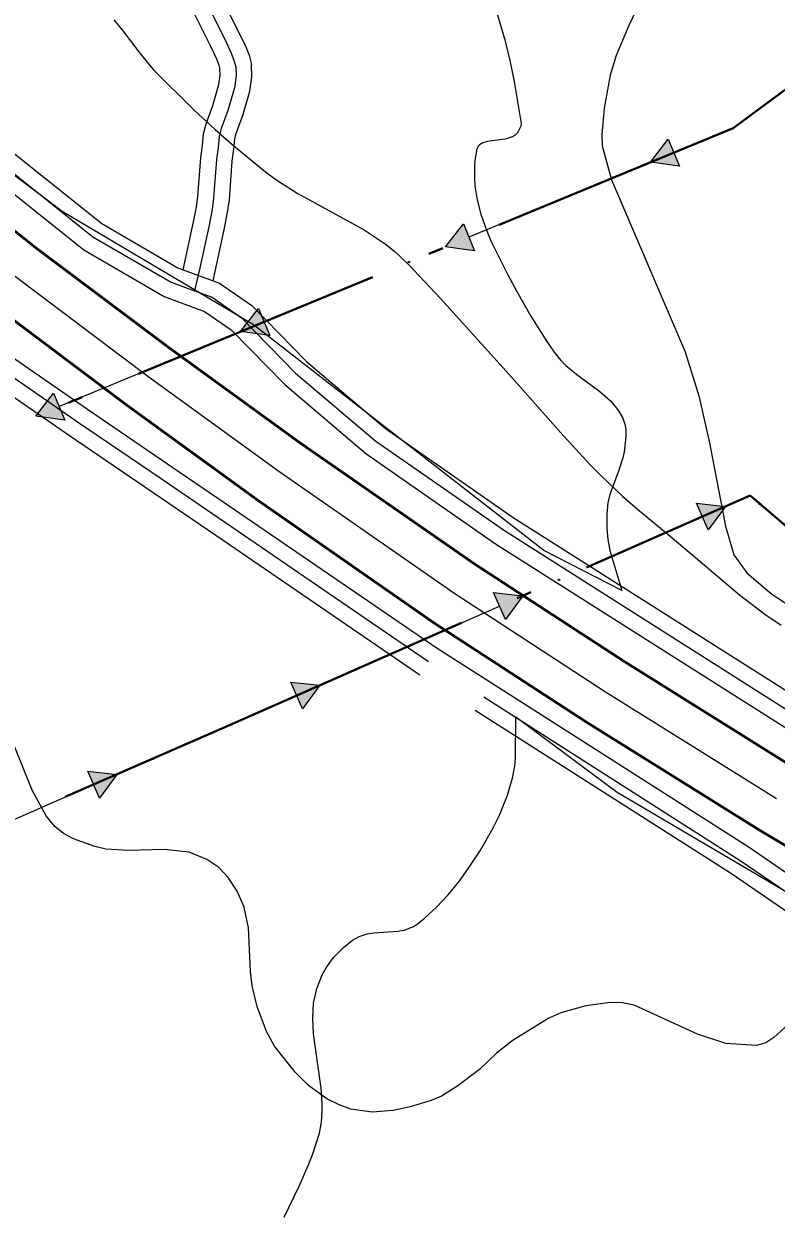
# Model space of a CAD drawing. Extents: x -64005 to -55000, y -89025 to -80000.
# Drawn here: x -57941 to -57465, y -83877 to -83126 of the extents above; entities that cross this region are included whole.
import ezdxf

# ---------------------------------------------------------------- set-up
doc = ezdxf.new("R2010")
doc.units = 0
doc.header["$LTSCALE"] = 32
doc.linetypes.add('DOT_DASHED', pattern=[7.7, 5, -1.2, 0.3, -1.2])
doc.linetypes.add('LONG_DASHED', pattern=[7.5, 6, -1.5])
for name, color, linetype, lineweight in [('1', 7, 'Continuous', 25), ('18', 7, 'Continuous', 25), ('2', 7, 'Continuous', 25), ('24', 7, 'Continuous', 25), ('39', 7, 'LONG_DASHED', 25), ('6', 7, 'Continuous', 25), ('8', 7, 'Continuous', 25)]:
    doc.layers.add(name, color=color, linetype=linetype, lineweight=lineweight)

msp = doc.modelspace()

# ---------------------------------------------------------------- hatches: boundary and pattern name
at = {"layer": '18'}
for points in [[(-57526.55, -83215.87), (-57544.89, -83213.44), (-57533.61, -83198.77)], [(-57655.93, -83269.35), (-57674.27, -83266.92), (-57663, -83252.25)], [(-57785.32, -83322.82), (-57803.65, -83320.39), (-57792.38, -83305.72)], [(-57914.7, -83376.3), (-57933.04, -83373.87), (-57921.77, -83359.2)], [(-57515.85, -83428.76), (-57497.46, -83430.76), (-57508.38, -83445.69)], [(-57643.94, -83485.27), (-57625.55, -83487.27), (-57636.47, -83502.2)], [(-57772.03, -83541.78), (-57753.64, -83543.78), (-57764.56, -83558.71)], [(-57900.21, -83598.02), (-57881.82, -83600.07), (-57892.79, -83614.97)]]:
    msp.add_hatch(color=256, dxfattribs=at).paths.add_polyline_path(points)

# ---------------------------------------------------------------- linework, layer by layer
at = {"layer": '1'}
for points in [[(-57533.94, -83075.26), (-57558.49, -83127.02), (-57566.53, -83146.07), (-57570.26, -83158.36), (-57574.1, -83179.32), (-57575.63, -83196.19), (-57575.43, -83203.12), (-57569.51, -83224.63), (-57522.91, -83333.18), (-57514.34, -83360.86), (-57507.67, -83390.66), (-57497.6, -83443.29), (-57492.28, -83461.36), (-57483.95, -83472.78), (-57468.24, -83486.13), (-57447.25, -83499.94)], [(-57457.74, -83757.88), (-57466.99, -83766.31), (-57472.11, -83769.63), (-57477.97, -83771.23), (-57497.3, -83770.05), (-57515.29, -83764.05), (-57555.18, -83745.75), (-57562.59, -83744.31), (-57570.32, -83744.22), (-57585.69, -83746.33), (-57601.52, -83750.59), (-57609.15, -83754.03), (-57631.65, -83767.96), (-57642, -83776.05), (-57652.82, -83786.36), (-57666.53, -83796.76), (-57676.87, -83803.2), (-57683.32, -83806.04), (-57696.57, -83810.12), (-57707.31, -83812.3), (-57720.67, -83813.4), (-57734.12, -83811.52), (-57741.54, -83808.86), (-57749.22, -83804.91), (-57760.74, -83796.45), (-57769.23, -83788.2), (-57782.32, -83771.65), (-57787.34, -83762.38), (-57793.2, -83746.56), (-57796.34, -83733.58), (-57797.5, -83724.5), (-57798.63, -83696.94), (-57801.51, -83683.91), (-57805.79, -83673.86), (-57811.46, -83665.15), (-57817.4, -83658.87), (-57824.94, -83653.71), (-57836.25, -83649.24), (-57852.01, -83647.43), (-57874.57, -83648.14), (-57888.85, -83647.26), (-57895.79, -83645.62), (-57909.2, -83640.82), (-57915.43, -83637.48), (-57921, -83633.01), (-57926.34, -83626.28), (-57935.38, -83609.98), (-57946.74, -83581.91)]]:
    msp.add_lwpolyline(points, dxfattribs=at)
at = {"layer": '18'}
for p, q in [((-57591.09, -83232.54), (-57659.47, -83260.8)), ((-57720.48, -83286.01), (-57788.85, -83314.27)), ((-57849.86, -83339.49), (-57918.23, -83367.75)), ((-57579.8, -83467.08), (-57512.12, -83437.22)), ((-57707.89, -83523.6), (-57640.21, -83493.73)), ((-57964.27, -83636.15), (-57896.5, -83606.49))]:
    msp.add_line(p, q, dxfattribs=at)
at = {"layer": '18', "linetype": 'DOT_DASHED', "lineweight": 40}
for points in [[(-55000.81, -81341.27), (-57492.65, -83191.85), (-58506.34, -83610.82), (-59176.97, -83888), (-59245.7, -83916.4), (-60498.5, -84434.2), (-61697.45, -84700.56), (-63379.7, -85074.29), (-63500.32, -85101.08), (-63736.4, -85153.53), (-64000, -85168.65)], [(-58347.94, -83807.01), (-58140.14, -83713.09), (-57810.62, -83568.92), (-57481.99, -83423.93), (-57228.38, -83640.73)]]:
    msp.add_lwpolyline(points, dxfattribs=at)
at = {"layer": '18'}
for points in [[(-57465.77, -83171.89), (-57492.65, -83191.85), (-57530.08, -83207.32)], [(-57836.01, -83580.03), (-57810.62, -83568.92), (-57768.29, -83550.25)]]:
    msp.add_lwpolyline(points, dxfattribs=at)
for points in [[(-57526.55, -83215.87), (-57544.89, -83213.44), (-57533.61, -83198.77)], [(-57655.93, -83269.35), (-57674.27, -83266.92), (-57663, -83252.25)], [(-57785.32, -83322.82), (-57803.65, -83320.39), (-57792.38, -83305.72)], [(-57914.7, -83376.3), (-57933.04, -83373.87), (-57921.77, -83359.2)], [(-57515.85, -83428.76), (-57497.46, -83430.76), (-57508.38, -83445.69)], [(-57643.94, -83485.27), (-57625.55, -83487.27), (-57636.47, -83502.2)], [(-57772.03, -83541.78), (-57753.64, -83543.78), (-57764.56, -83558.71)], [(-57900.21, -83598.02), (-57881.82, -83600.07), (-57892.79, -83614.97)]]:
    msp.add_lwpolyline(points, close=True, dxfattribs=at)
for centre in [(-57567.99, -83222.99), (-57697.37, -83276.47), (-57826.76, -83329.94), (-57475.84, -83429.18), (-57602.68, -83477.18), (-57730.77, -83533.69), (-57858.92, -83590.05)]:
    msp.add_circle(centre, 0.5, dxfattribs=at)
at = {"layer": '2'}
for points in [[(-57883.81, -83123.55), (-57878.05, -83130.37), (-57867.39, -83144.61), (-57858.82, -83154.78), (-57833.02, -83180.44), (-57819.64, -83192.82), (-57809.23, -83201.96), (-57787.85, -83219.5), (-57781.47, -83224.26), (-57767.98, -83232.86), (-57725.69, -83256.16), (-57712.45, -83264.94), (-57706.23, -83269.82), (-57697.57, -83277.97), (-57677.5, -83299.57), (-57637.95, -83343.25), (-57625.74, -83356.9), (-57601.41, -83384.28), (-57582.87, -83404.57), (-57576.3, -83411.34), (-57562.57, -83424.24), (-57553.09, -83432.5), (-57533.76, -83448.63), (-57519.28, -83460.76), (-57488.63, -83486.58), (-57472.73, -83498.8), (-57462.27, -83505.72)], [(-57465.21, -83615.54), (-57518.49, -83582.25), (-57573.26, -83548.04), (-57668.43, -83486.04), (-57779.52, -83408.68), (-57862.17, -83348.77), (-57946.72, -83285.25), (-57984.11, -83255.54)]]:
    msp.add_lwpolyline(points, dxfattribs=at)
at = {"layer": '2', "lineweight": 53}
for points in [[(-57453.66, -83596.23), (-57561.16, -83529.07), (-57655.86, -83467.38), (-57766.49, -83390.34), (-57848.81, -83330.67), (-57932.96, -83267.44), (-57969.95, -83238.06)], [(-57476.76, -83634.85), (-57585.36, -83567.01), (-57681, -83504.7), (-57792.55, -83427.02), (-57875.53, -83366.87), (-57960.48, -83303.06), (-57998.27, -83273.03)], [(-56785.72, -84059.58), (-56816.56, -84030.88), (-56901.6, -83978.77), (-57476.76, -83634.85)]]:
    msp.add_lwpolyline(points, dxfattribs=at)
at = {"layer": '24'}
for points in [[(-57562.93, -83483.87), (-57612.28, -83458.71), (-57795.53, -83316.12), (-57916.42, -83244.63), (-58069.26, -83129.04), (-58158.22, -83044.62), (-58191.68, -83037.78), (-58357.46, -82884.53), (-58570.37, -82668.16), (-58698.88, -82531.26), (-58808.38, -82396.65), (-58888.98, -82290.17), (-58953.16, -82217.01)], [(-57721.67, -82848.42), (-57636.94, -83136.13), (-57633.7, -83149.24), (-57630.95, -83162.48), (-57626.58, -83188.97), (-57626.7, -83190.63), (-57628.81, -83194.76), (-57630.32, -83196.26), (-57632.18, -83197.37), (-57636.67, -83198.75), (-57648.08, -83200.36), (-57650.77, -83201.17), (-57652.88, -83202.45), (-57653.66, -83203.31), (-57654.42, -83204.95), (-57655.61, -83210.92), (-57656.04, -83215.1), (-57656.06, -83223.79), (-57655.69, -83228.25), (-57654.26, -83237.26), (-57652.02, -83246.2), (-57648.72, -83255.79), (-57645.58, -83263), (-57634.89, -83284.45), (-57629.24, -83295.07), (-57620.33, -83310.74), (-57610.8, -83326.03), (-57605.78, -83333.48), (-57601.58, -83338.62), (-57598.4, -83341.72), (-57591.42, -83347.4), (-57576.75, -83358.16), (-57570.08, -83364.14), (-57566.23, -83368.65), (-57564.55, -83371.11), (-57562.36, -83375.1), (-57561.04, -83378.88), (-57560.5, -83382.02), (-57560.36, -83386.81), (-57561.55, -83396.23), (-57562.43, -83400.13), (-57564.92, -83407.88), (-57570.46, -83423.37), (-57571.72, -83428.57), (-57572.52, -83435.68), (-57572.53, -83444.84)], [(-57572.53, -83444.84), (-57571.84, -83451.77), (-57570.55, -83458.67), (-57562.93, -83483.87)], [(-57752.07, -83812.63), (-57752.11, -83807.86), (-57752.85, -83798.21), (-57757.64, -83763.97), (-57758.13, -83754.25), (-57757.57, -83744.65), (-57755.58, -83735.22), (-57752.21, -83726.75), (-57749.61, -83722.16), (-57744.93, -83715.78), (-57738.69, -83709.38), (-57732.98, -83704.75), (-57728.78, -83702.36), (-57723.73, -83700.8), (-57719.5, -83700.13), (-57704.4, -83699.06), (-57700.31, -83698.34), (-57694.6, -83696.22), (-57692.02, -83694.52), (-57687.83, -83691.09), (-57679.96, -83683.89), (-57672.66, -83676.14), (-57665.06, -83666.8), (-57659.26, -83658.7), (-57652.2, -83647.86), (-57644.36, -83634.18), (-57640.28, -83625.87), (-57635.17, -83613.2), (-57631.97, -83602.42), (-57630.55, -83594.87), (-57630.04, -83589.73), (-57629.97, -83563.61)], [(-57629.97, -83563.61), (-57565.86, -83611.22), (-57432.8, -83689.55), (-57285.29, -83785.37), (-57142.35, -83865.21), (-57097.48, -83886.88), (-57005.48, -83955.33), (-56910.52, -84005.1)], [(-57776.21, -83879.69), (-57766.6, -83860.23), (-57760.94, -83846.98), (-57758.36, -83840.27), (-57753.84, -83826.66), (-57752.56, -83819.71), (-57752.07, -83812.63)]]:
    msp.add_lwpolyline(points, dxfattribs=at)
at = {"layer": '39'}
for points in [[(-58028.57, -82613.65), (-58018.85, -82664.93), (-58016.7, -82672.58), (-58013.3, -82681.84), (-57995.25, -82727.65), (-57957.77, -82805.21), (-57930.01, -82877.04), (-57898.07, -82951.48), (-57872.26, -83012.65), (-57853.94, -83052.21), (-57835.61, -83092.04), (-57813.68, -83135.77), (-57809.55, -83144.54), (-57807.86, -83148.93), (-57806.73, -83153.2), (-57806.56, -83158.94), (-57807.57, -83166.48), (-57811.73, -83180.79), (-57815.93, -83192.12), (-57817.28, -83197.19), (-57817.88, -83204.07), (-57818.95, -83211.77), (-57820.74, -83236.03)], [(-57820.74, -83236.03), (-57821.72, -83243.26), (-57823.6, -83253.11), (-57829.22, -83279.19), (-57832.69, -83294.65)], [(-57383.7, -83765.14), (-57389.4, -83745), (-57393.58, -83729.42), (-57410.3, -83708.52), (-57444.49, -83684.58), (-57488.18, -83654.56), (-57684.99, -83528.97), (-57813.78, -83440.81), (-57853.93, -83413.47)]]:
    msp.add_lwpolyline(points, dxfattribs=at)
at = {"layer": '39', "linetype": 'Continuous'}
for points in [[(-57969.9, -83202.3), (-57896.95, -83260.5), (-57847.57, -83289.19), (-57832.69, -83294.65)], [(-57832.69, -83294.65), (-57821.73, -83298.68), (-57803.12, -83311.6), (-57768.92, -83346.56), (-57718.39, -83389.5), (-57637.09, -83446.12), (-57375.39, -83612.14)], [(-57853.93, -83413.47), (-57906.11, -83377.93), (-57961.42, -83339.7)]]:
    msp.add_lwpolyline(points, dxfattribs=at)
at = {"layer": '6'}
for points in [[(-58181.66, -83002.67), (-58159.53, -83027.43), (-58112.56, -83071.82), (-58043.76, -83131.17), (-57994.08, -83170.21), (-57891.29, -83252.22), (-57843.3, -83280.1), (-57839.92, -83281.35), (-57817.09, -83289.73)], [(-57968.35, -83216.33), (-57902.61, -83268.78), (-57851.84, -83298.28), (-57826.38, -83307.63), (-57809.6, -83319.27), (-57775.75, -83353.88), (-57724.5, -83397.43), (-57642.63, -83454.45), (-57380.75, -83620.58)], [(-57846.47, -83406.45), (-57900.45, -83369.68), (-57972.64, -83319.78), (-58020.16, -83280.78)], [(-57817.09, -83289.73), (-57796.64, -83303.93), (-57762.09, -83339.24), (-57712.28, -83381.57), (-57631.55, -83437.79), (-57370.03, -83603.7)], [(-57858.87, -83422.2), (-57911.77, -83386.18), (-57957.52, -83354.55)]]:
    msp.add_lwpolyline(points, dxfattribs=at)
at = {"layer": '8', "linetype": 'LONG_DASHED'}
for points in [[(-58038.45, -82615.22), (-58028.59, -82667.22), (-58026.22, -82675.66), (-58022.65, -82685.4), (-58004.42, -82731.66), (-57966.95, -82809.19), (-57939.27, -82880.81), (-57907.27, -82955.4), (-57881.41, -83016.71), (-57863.02, -83056.41), (-57844.62, -83096.37), (-57822.67, -83140.14), (-57818.75, -83148.47), (-57817.39, -83152.01), (-57816.7, -83154.63)], [(-57839.92, -83281.35), (-57833.41, -83251.12), (-57831.59, -83241.65), (-57830.69, -83234.99), (-57828.89, -83210.71), (-57827.82, -83202.95), (-57827.17, -83195.46), (-57825.47, -83189.09), (-57821.23, -83177.65), (-57817.38, -83164.41), (-57816.58, -83158.42), (-57816.7, -83154.63)], [(-57393.32, -83767.86), (-57399.04, -83747.66), (-57402.7, -83734.03), (-57417.21, -83715.89), (-57450.19, -83692.8), (-57493.7, -83662.9), (-57690.51, -83537.31), (-57819.42, -83449.07), (-57858.87, -83422.2)]]:
    msp.add_lwpolyline(points, dxfattribs=at)
at = {"layer": '8'}
for points in [[(-58009.11, -82662.64), (-58007.18, -82669.5), (-58003.95, -82678.28), (-57986.08, -82723.64), (-57948.59, -82801.23), (-57920.74, -82873.27), (-57888.87, -82947.57), (-57863.11, -83008.6), (-57844.86, -83048.02), (-57826.6, -83087.7), (-57804.69, -83131.39), (-57800.35, -83140.6), (-57798.33, -83145.84), (-57796.76, -83151.75)], [(-57821, -83288.29), (-57819.44, -83281.33), (-57813.8, -83255.1), (-57811.85, -83244.87), (-57810.79, -83237.07), (-57809, -83212.83), (-57807.94, -83205.19), (-57807.39, -83198.92), (-57806.39, -83195.15), (-57802.23, -83183.93), (-57797.76, -83168.55), (-57796.54, -83159.45), (-57796.76, -83151.75)], [(-57374.08, -83762.42), (-57379.76, -83742.34), (-57384.46, -83724.81), (-57403.39, -83701.15), (-57438.79, -83676.36), (-57482.66, -83646.22), (-57679.47, -83520.63), (-57808.14, -83432.55), (-57846.47, -83406.45)]]:
    msp.add_lwpolyline(points, dxfattribs=at)

doc.saveas('drawing.dxf')
